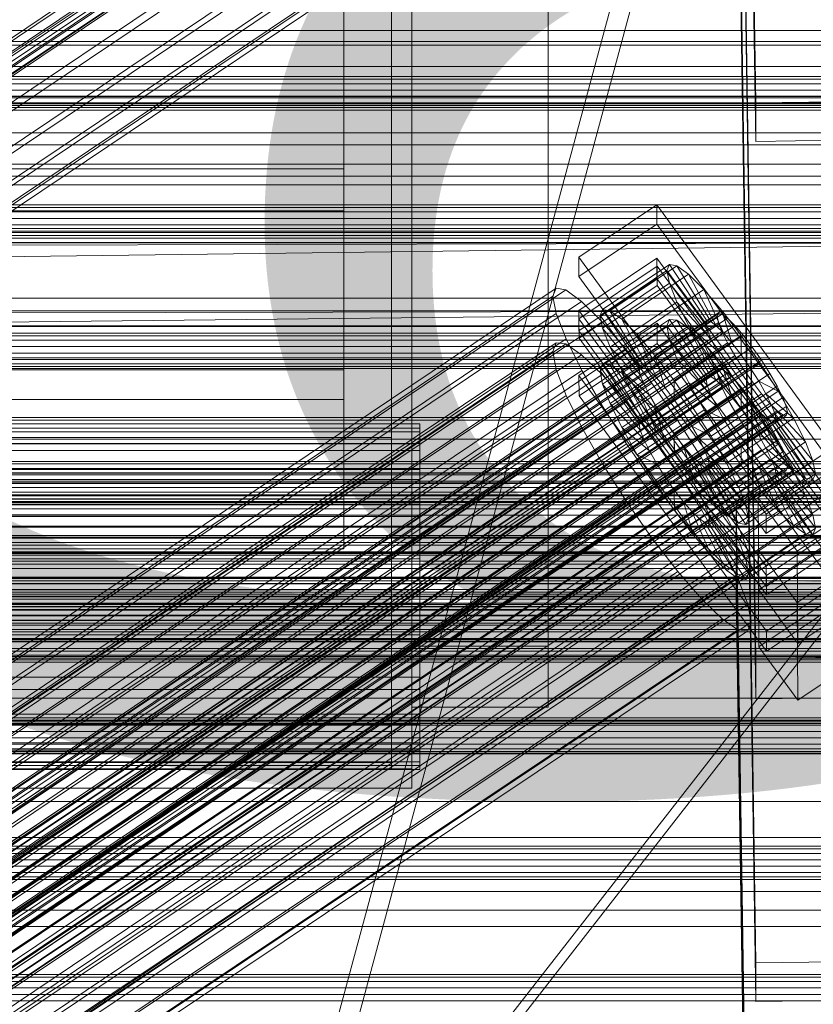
# Model space of a CAD drawing. Header units: millimetres. Extents: x -2233 to 65662, y -50530 to 6847.
# Tile 272 of 656: x 252 to 369, y -33327 to -33182. Entities that reach past the tile are written whole.
import ezdxf

# ---------------------------------------------------------------- set-up
doc = ezdxf.new("R2010")
doc.units = ezdxf.units.MM
for name, color, linetype, lineweight in [('COTAS_P', 1, 'Continuous', 0), ('frontal_briquetadora', 7, 'Continuous', 0), ('frontal_C01', 7, 'Continuous', 0), ('frontal_C02', 7, 'Continuous', 0), ('frontal_C03', 7, 'Continuous', 0), ('frontal_secador', 7, 'Continuous', 0)]:
    doc.layers.add(name, color=color, linetype=linetype, lineweight=lineweight)
doc.dimstyles.new('R19_100', dxfattribs={"dimtxt": 250, "dimasz": 150, "dimexe": 150, "dimexo": 80, "dimgap": 100, "dimtad": 1, "dimtih": 1, "dimtoh": 1, "dimdsep": 46, "dimcen": 0.09, "dimadec": 0, "dimazin": 0, "dimtfac": 1, "dimtdec": 4, "dimtofl": 0, "dimtmove": 0, "dimatfit": 3, "dimfxl": 1, "dimtolj": 1, "dimtzin": 0, "dimarcsym": 0})

# ---------------------------------------------------------------- blocks, each defined once
blk = doc.blocks.new('DIM_R32_40')
at = {"layer": 'COTAS_P'}
for p, q in [((-150, -32200), (550, -32200)), ((550, -32200), (505, -32350)), ((550, -34800), (550, -32200)), ((550, -32200), (595, -32350)), ((550, -34800), (505, -34650)), ((550, -34800), (595, -34650)), ((-150, -34800), (550, -34800))]:
    blk.add_line(p, q, dxfattribs=at)
blk.add_text('2600 P', height=250, rotation=90, dxfattribs=at).set_placement((450, -33500))

msp = doc.modelspace()

# ---------------------------------------------------------------- linework, layer by layer
at = {"layer": 'frontal_briquetadora'}
for p, q in [((207, -33670), (342, -33170)), ((210, -33670), (345, -33170))]:
    msp.add_line(p, q, dxfattribs=at)
at = {"layer": 'frontal_C01'}
for p, q in [((360.514, -33194.484), (357.646, -33000.108)), ((360.514, -33200.129), (357.646, -33005.754)), ((149.85, -33253.504), (363.648, -33109.816)), ((147.554, -33254.584), (361.352, -33110.896)), ((150.672, -33255.154), (364.471, -33111.466)), ((148.798, -33256.036), (362.596, -33112.348)), ((149.865, -33257.097), (363.664, -33113.408)), ((151.191, -33256.473), (364.989, -33112.785)), ((151.369, -33257.372), (365.168, -33113.683)), ((150.683, -33257.694), (364.482, -33114.006)), ((151.196, -33257.788), (364.995, -33114.1)), ((168.21, -33244.16), (352.519, -33120.291)), ((160.982, -33247.56), (345.291, -33123.691)), ((171.232, -33249.432), (355.541, -33125.563)), ((360.514, -33320.762), (357.646, -33126.386)), ((164.752, -33252.481), (349.061, -33128.612)), ((173.554, -33254.089), (357.863, -33130.219)), ((360.514, -33326.407), (357.646, -33132.031)), ((168.263, -33256.578), (352.572, -33132.708)), ((175.016, -33257.811), (359.326, -33133.942)), ((171.275, -33259.571), (355.584, -33135.702)), ((175.521, -33260.347), (359.83, -33136.477)), ((173.584, -33261.258), (357.893, -33137.388)), ((175.032, -33261.522), (359.341, -33137.653)), ((300, -33166.179), (300, -33204.143)), ((300, -33210.34), (300, -33173.768)), ((-425, -33189.122), (425, -33189.122)), ((378.512, -33194.239), (360.514, -33194.484)), ((360.514, -33194.484), (360.514, -33200.129)), ((360.514, -33200.129), (378.512, -33199.885)), ((425, -33200.634), (-425, -33200.634)), ((425, -33203.46), (-425, -33203.46)), ((300, -33204.143), (-300, -33204.143)), ((300, -33204.143), (300, -33233.648)), ((300, -33210.34), (-300, -33210.34)), ((300, -33238.029), (300, -33210.34)), ((334.501, -33217.151), (345.969, -33209.443)), ((345.969, -33209.443), (345.981, -33212.266)), ((345.969, -33209.443), (373.501, -33247.154)), ((345.981, -33212.266), (334.513, -33219.973)), ((373.513, -33249.977), (345.981, -33212.266)), ((-425, -33214.972), (425, -33214.972)), ((334.513, -33219.973), (334.501, -33217.151)), ((362.033, -33254.862), (334.501, -33217.151)), ((334.539, -33226.183), (346.008, -33218.475)), ((337.64, -33225.67), (347.47, -33219.064)), ((338.005, -33224.791), (347.835, -33218.184)), ((339.088, -33224.988), (348.918, -33218.382)), ((346.008, -33218.475), (346.02, -33221.298)), ((346.008, -33218.475), (373.539, -33256.187)), ((347.835, -33218.184), (347.47, -33219.064)), ((347.47, -33219.064), (353.205, -33226.92)), ((347.47, -33219.064), (347.847, -33220.96)), ((348.918, -33218.382), (347.835, -33218.184)), ((347.835, -33218.184), (353.378, -33226.504)), ((350.645, -33219.644), (348.918, -33218.382)), ((348.918, -33218.382), (353.892, -33226.597)), ((334.513, -33219.973), (362.045, -33257.684)), ((340.816, -33226.25), (350.645, -33219.644)), ((352.899, -33221.883), (350.645, -33219.644)), ((350.645, -33219.644), (354.71, -33227.195)), ((146.872, -33345.538), (331.181, -33221.668)), ((148.32, -33345.802), (332.629, -33221.933)), ((331.181, -33221.668), (330.692, -33222.844)), ((332.629, -33221.933), (331.181, -33221.668)), ((334.938, -33223.619), (332.629, -33221.933)), ((346.02, -33221.298), (334.551, -33229.005)), ((338.017, -33227.567), (347.847, -33220.96)), ((343.069, -33228.489), (352.899, -33221.883)), ((373.551, -33259.009), (346.02, -33221.298)), ((347.847, -33220.96), (353.384, -33227.819)), ((347.847, -33220.96), (348.941, -33223.745)), ((355.525, -33224.947), (352.899, -33221.883)), ((352.899, -33221.883), (355.777, -33228.256)), ((146.383, -33346.713), (330.692, -33222.844)), ((150.629, -33347.489), (334.938, -33223.619)), ((330.692, -33222.844), (331.197, -33225.379)), ((337.95, -33226.613), (334.938, -33223.619)), ((337.64, -33225.67), (338.005, -33224.791)), ((343.549, -33233.11), (338.005, -33224.791)), ((338.005, -33224.791), (339.088, -33224.988)), ((344.062, -33233.204), (339.088, -33224.988)), ((339.088, -33224.988), (340.816, -33226.25)), ((339.111, -33230.351), (348.941, -33223.745)), ((345.695, -33231.554), (355.525, -33224.947)), ((348.941, -33223.745), (353.902, -33229.138)), ((348.941, -33223.745), (350.678, -33227.228)), ((358.345, -33228.628), (355.525, -33224.947)), ((355.525, -33224.947), (357.021, -33229.707)), ((141.045, -33369.507), (354.844, -33225.819)), ((141.218, -33369.091), (355.017, -33225.403)), ((141.731, -33369.185), (355.53, -33225.496)), ((142.549, -33369.782), (356.348, -33226.094)), ((146.887, -33349.249), (331.197, -33225.379)), ((331.197, -33225.379), (332.659, -33229.102)), ((334.551, -33229.005), (334.539, -33226.183)), ((362.071, -33263.894), (334.539, -33226.183)), ((343.376, -33233.527), (337.64, -33225.67)), ((338.017, -33227.567), (337.64, -33225.67)), ((344.88, -33233.801), (340.816, -33226.25)), ((340.816, -33226.25), (343.069, -33228.489)), ((353.378, -33226.504), (343.549, -33233.11)), ((353.205, -33226.92), (353.378, -33226.504)), ((353.378, -33226.504), (353.892, -33226.597)), ((355.017, -33225.403), (354.844, -33225.819)), ((354.844, -33225.819), (355.022, -33226.717)), ((355.53, -33225.496), (355.017, -33225.403)), ((356.348, -33226.094), (355.53, -33225.496)), ((357.415, -33227.155), (356.348, -33226.094)), ((141.224, -33370.406), (355.022, -33226.717)), ((143.617, -33370.843), (357.415, -33227.155)), ((153.641, -33350.482), (337.95, -33226.613)), ((341.461, -33230.71), (337.95, -33226.613)), ((343.554, -33234.425), (338.017, -33227.567)), ((339.111, -33230.351), (338.017, -33227.567)), ((340.848, -33233.834), (350.678, -33227.228)), ((353.205, -33226.92), (343.376, -33233.527)), ((353.384, -33227.819), (343.554, -33234.425)), ((353.892, -33226.597), (344.062, -33233.204)), ((354.71, -33227.195), (344.88, -33233.801)), ((350.678, -33227.228), (354.725, -33230.787)), ((350.678, -33227.228), (352.938, -33231.172)), ((353.384, -33227.819), (353.205, -33226.92)), ((353.902, -33229.138), (353.384, -33227.819)), ((353.892, -33226.597), (354.71, -33227.195)), ((354.71, -33227.195), (355.777, -33228.256)), ((355.022, -33226.717), (355.541, -33228.037)), ((358.659, -33228.606), (357.415, -33227.155)), ((141.742, -33371.725), (355.541, -33228.037)), ((144.861, -33372.295), (358.659, -33228.606)), ((148.35, -33352.971), (332.659, -33229.102)), ((332.659, -33229.102), (334.981, -33233.758)), ((334.551, -33229.005), (362.083, -33266.717)), ((345.947, -33234.862), (343.069, -33228.489)), ((343.069, -33228.489), (345.695, -33231.554)), ((353.902, -33229.138), (344.073, -33235.744)), ((355.777, -33228.256), (345.947, -33234.862)), ((358.345, -33228.628), (348.515, -33235.235)), ((354.725, -33230.787), (353.902, -33229.138)), ((355.541, -33228.037), (356.363, -33229.686)), ((355.777, -33228.256), (357.021, -33229.707)), ((358.357, -33231.451), (358.345, -33228.628)), ((361.166, -33232.674), (358.345, -33228.628)), ((359.995, -33230.35), (358.659, -33228.606)), ((142.565, -33373.375), (356.363, -33229.686)), ((359.995, -33230.35), (146.196, -33374.038)), ((157.152, -33354.579), (341.461, -33230.71)), ((344.073, -33235.744), (339.111, -33230.351)), ((340.848, -33233.834), (339.111, -33230.351)), ((345.231, -33235.63), (341.461, -33230.71)), ((354.725, -33230.787), (344.895, -33237.394)), ((357.021, -33229.707), (347.191, -33236.314)), ((355.796, -33232.656), (354.725, -33230.787)), ((356.363, -33229.686), (357.434, -33231.554)), ((357.021, -33229.707), (358.357, -33231.451)), ((361.332, -33232.266), (359.995, -33230.35)), ((143.635, -33375.243), (357.434, -33231.554)), ((147.533, -33375.955), (361.332, -33232.266)), ((343.108, -33237.778), (352.938, -33231.172)), ((347.191, -33236.314), (345.695, -33231.554)), ((345.695, -33231.554), (348.515, -33235.235)), ((348.527, -33238.057), (358.357, -33231.451)), ((352.938, -33231.172), (355.796, -33232.656)), ((352.938, -33231.172), (355.569, -33235.308)), ((357.434, -33231.554), (358.68, -33233.514)), ((358.357, -33231.451), (359.693, -33233.367)), ((362.578, -33234.225), (361.332, -33232.266)), ((300, -33233.648), (-300, -33233.648)), ((144.881, -33377.202), (358.68, -33233.514)), ((150.672, -33357.627), (334.981, -33233.758)), ((300, -33233.648), (300, -33252.681)), ((334.981, -33233.758), (338.003, -33239.03)), ((343.549, -33233.11), (343.376, -33233.527)), ((343.376, -33233.527), (343.554, -33234.425)), ((344.062, -33233.204), (343.549, -33233.11)), ((344.88, -33233.801), (344.062, -33233.204)), ((355.796, -33232.656), (345.966, -33239.262)), ((359.693, -33233.367), (349.863, -33239.974)), ((351.336, -33239.281), (361.166, -33232.674)), ((357.042, -33234.615), (355.796, -33232.656)), ((358.68, -33233.514), (360.017, -33235.43)), ((361.166, -33232.674), (359.693, -33233.367)), ((359.693, -33233.367), (360.939, -33235.327)), ((363.797, -33236.81), (361.166, -33232.674)), ((148.779, -33377.914), (362.578, -33234.225)), ((344.895, -33237.394), (340.848, -33233.834)), ((343.108, -33237.778), (340.848, -33233.834)), ((343.554, -33234.425), (344.073, -33235.744)), ((345.947, -33234.862), (344.88, -33233.801)), ((347.191, -33236.314), (345.947, -33234.862)), ((357.042, -33234.615), (347.212, -33241.221)), ((355.569, -33235.308), (357.042, -33234.615)), ((358.378, -33236.531), (357.042, -33234.615)), ((363.648, -33236.094), (362.578, -33234.225)), ((146.218, -33379.119), (360.017, -33235.43)), ((149.85, -33379.782), (363.648, -33236.094)), ((345.231, -33235.63), (160.922, -33359.5)), ((344.073, -33235.744), (344.895, -33237.394)), ((349.002, -33241.039), (345.231, -33235.63)), ((345.739, -33241.914), (355.569, -33235.308)), ((348.527, -33238.057), (347.191, -33236.314)), ((348.515, -33235.235), (348.527, -33238.057)), ((348.515, -33235.235), (351.336, -33239.281)), ((358.378, -33236.531), (348.548, -33243.138)), ((360.939, -33235.327), (351.109, -33241.933)), ((355.569, -33235.308), (358.39, -33239.354)), ((358.39, -33239.354), (358.378, -33236.531)), ((359.714, -33238.275), (358.378, -33236.531)), ((360.017, -33235.43), (361.352, -33237.174)), ((363.797, -33236.81), (360.939, -33235.327)), ((360.939, -33235.327), (362.01, -33237.195)), ((364.471, -33237.743), (363.648, -33236.094)), ((300, -33238.029), (-300, -33238.029)), ((147.554, -33380.862), (361.352, -33237.174)), ((150.672, -33381.432), (364.471, -33237.743)), ((300, -33254.949), (300, -33238.029)), ((345.966, -33239.262), (343.108, -33237.778)), ((345.739, -33241.914), (343.108, -33237.778)), ((344.895, -33237.394), (345.966, -33239.262)), ((349.863, -33239.974), (348.527, -33238.057)), ((362.01, -33237.195), (352.18, -33243.801)), ((353.967, -33243.417), (363.797, -33236.81)), ((361.352, -33237.174), (362.596, -33238.625)), ((366.057, -33240.754), (362.01, -33237.195)), ((362.01, -33237.195), (362.833, -33238.844)), ((366.057, -33240.754), (363.797, -33236.81)), ((364.989, -33239.062), (364.471, -33237.743)), ((148.798, -33382.314), (362.596, -33238.625)), ((151.191, -33382.751), (364.989, -33239.062)), ((153.694, -33362.9), (338.003, -33239.03)), ((338.003, -33239.03), (341.52, -33244.56)), ((345.966, -33239.262), (347.212, -33241.221)), ((348.56, -33245.96), (358.39, -33239.354)), ((349.863, -33239.974), (351.336, -33239.281)), ((359.714, -33238.275), (349.884, -33244.881)), ((351.336, -33239.281), (353.967, -33243.417)), ((362.833, -33238.844), (353.003, -33245.451)), ((358.39, -33239.354), (361.21, -33243.035)), ((361.21, -33243.035), (359.714, -33238.275)), ((360.958, -33239.726), (359.714, -33238.275)), ((362.596, -33238.625), (363.664, -33239.686)), ((367.794, -33244.237), (362.833, -33238.844)), ((362.833, -33238.844), (363.351, -33240.163)), ((365.168, -33239.961), (364.989, -33239.062)), ((149.865, -33383.374), (363.664, -33239.686)), ((150.683, -33383.972), (364.482, -33240.284)), ((151.196, -33384.066), (364.995, -33240.377)), ((151.369, -33383.649), (365.168, -33239.961)), ((351.109, -33241.933), (349.863, -33239.974)), ((360.958, -33239.726), (351.128, -33246.333)), ((362.025, -33240.787), (352.196, -33247.393)), ((363.351, -33240.163), (353.521, -33246.77)), ((356.228, -33247.361), (366.057, -33240.754)), ((363.836, -33246.099), (360.958, -33239.726)), ((362.025, -33240.787), (360.958, -33239.726)), ((366.09, -33248.338), (362.025, -33240.787)), ((362.843, -33241.385), (362.025, -33240.787)), ((368.888, -33247.022), (363.351, -33240.163)), ((363.351, -33240.163), (363.53, -33241.062)), ((363.664, -33239.686), (364.482, -33240.284)), ((364.482, -33240.284), (364.995, -33240.377)), ((364.995, -33240.377), (365.168, -33239.961)), ((367.794, -33244.237), (366.057, -33240.754)), ((164.693, -33364.909), (349.002, -33241.039)), ((347.212, -33241.221), (345.739, -33241.914)), ((348.56, -33245.96), (345.739, -33241.914)), ((347.212, -33241.221), (348.548, -33243.138)), ((352.519, -33246.569), (349.002, -33241.039)), ((352.18, -33243.801), (351.109, -33241.933)), ((351.109, -33241.933), (353.967, -33243.417)), ((362.843, -33241.385), (353.014, -33247.991)), ((363.357, -33241.478), (353.527, -33248.085)), ((363.53, -33241.062), (353.7, -33247.668)), ((367.817, -33249.6), (362.843, -33241.385)), ((363.357, -33241.478), (362.843, -33241.385)), ((363.53, -33241.062), (363.357, -33241.478)), ((368.9, -33249.798), (363.357, -33241.478)), ((369.265, -33248.918), (363.53, -33241.062)), ((348.548, -33243.138), (348.56, -33245.96)), ((348.548, -33243.138), (349.884, -33244.881)), ((351.38, -33249.641), (361.21, -33243.035)), ((353.003, -33245.451), (352.18, -33243.801)), ((352.18, -33243.801), (356.228, -33247.361)), ((353.967, -33243.417), (356.228, -33247.361)), ((361.21, -33243.035), (363.836, -33246.099)), ((157.211, -33368.429), (341.52, -33244.56)), ((341.52, -33244.56), (345.291, -33249.969)), ((349.884, -33244.881), (351.38, -33249.641)), ((349.884, -33244.881), (351.128, -33246.333)), ((357.964, -33250.843), (367.794, -33244.237)), ((360.882, -33252.444), (372.35, -33244.736)), ((368.888, -33247.022), (367.794, -33244.237)), ((168.21, -33370.438), (352.519, -33246.569)), ((351.38, -33249.641), (348.56, -33245.96)), ((351.128, -33246.333), (354.006, -33252.705)), ((351.128, -33246.333), (352.196, -33247.393)), ((355.541, -33251.841), (352.519, -33246.569)), ((353.521, -33246.77), (353.003, -33245.451)), ((353.003, -33245.451), (357.964, -33250.843)), ((353.7, -33247.668), (353.521, -33246.77)), ((353.521, -33246.77), (359.058, -33253.628)), ((354.006, -33252.705), (363.836, -33246.099)), ((363.836, -33246.099), (366.09, -33248.338)), ((352.196, -33247.393), (356.26, -33254.945)), ((352.196, -33247.393), (353.014, -33247.991)), ((353.014, -33247.991), (357.987, -33256.206)), ((353.014, -33247.991), (353.527, -33248.085)), ((353.527, -33248.085), (353.7, -33247.668)), ((353.527, -33248.085), (359.07, -33256.404)), ((353.7, -33247.668), (359.436, -33255.525)), ((356.228, -33247.361), (357.964, -33250.843)), ((359.058, -33253.628), (368.888, -33247.022)), ((373.501, -33247.154), (362.033, -33254.862)), ((369.265, -33248.918), (368.888, -33247.022)), ((354.006, -33252.705), (351.38, -33249.641)), ((356.26, -33254.945), (366.09, -33248.338)), ((357.987, -33256.206), (367.817, -33249.6)), ((359.436, -33255.525), (369.265, -33248.918)), ((366.09, -33248.338), (367.817, -33249.6)), ((367.817, -33249.6), (368.9, -33249.798)), ((368.9, -33249.798), (369.265, -33248.918)), ((160.982, -33373.838), (345.291, -33249.969)), ((345.291, -33249.969), (349.061, -33254.889)), ((357.964, -33250.843), (359.058, -33253.628)), ((359.07, -33256.404), (368.9, -33249.798)), ((362.045, -33257.684), (373.513, -33249.977)), ((171.232, -33375.71), (355.541, -33251.841)), ((357.863, -33256.497), (355.541, -33251.841)), ((357.646, -33252.664), (375.644, -33252.419)), ((360.939, -33265.992), (360.882, -33252.444)), ((366.618, -33260.3), (360.882, -33252.444)), ((300, -33252.681), (-300, -33252.681)), ((300, -33252.681), (300, -33259.947)), ((356.26, -33254.945), (354.006, -33252.705)), ((357.646, -33258.309), (357.646, -33252.664)), ((360.514, -33447.039), (357.646, -33252.664)), ((359.058, -33253.628), (359.436, -33255.525)), ((378.086, -33252.593), (366.618, -33260.3)), ((300, -33254.949), (-300, -33254.949)), ((164.752, -33378.759), (349.061, -33254.889)), ((300, -33259.947), (300, -33254.949)), ((349.061, -33254.889), (352.572, -33258.986)), ((357.987, -33256.206), (356.26, -33254.945)), ((362.033, -33254.862), (362.045, -33257.684)), ((173.554, -33380.366), (357.863, -33256.497)), ((359.326, -33260.22), (357.863, -33256.497)), ((359.07, -33256.404), (357.987, -33256.206)), ((359.436, -33255.525), (359.07, -33256.404)), ((373.539, -33256.187), (362.071, -33263.894)), ((375.644, -33258.065), (357.646, -33258.309)), ((360.514, -33452.685), (357.646, -33258.309)), ((372.408, -33258.285), (360.939, -33265.992)), ((168.263, -33382.855), (352.572, -33258.986)), ((352.572, -33258.986), (355.584, -33261.98)), ((362.083, -33266.717), (373.551, -33259.009)), ((300, -33259.947), (-300, -33259.947)), ((175.016, -33384.089), (359.326, -33260.22)), ((359.83, -33262.755), (359.326, -33260.22)), ((366.618, -33260.3), (366.675, -33273.849)), ((171.275, -33385.849), (355.584, -33261.98)), ((355.584, -33261.98), (357.893, -33263.666)), ((173.584, -33387.535), (357.893, -33263.666)), ((175.032, -33387.8), (359.341, -33263.931)), ((175.521, -33386.624), (359.83, -33262.755)), ((357.893, -33263.666), (359.341, -33263.931)), ((359.341, -33263.931), (359.83, -33262.755)), ((362.071, -33263.894), (362.083, -33266.717)), ((360.939, -33265.992), (366.675, -33273.849)), ((366.675, -33273.849), (378.143, -33266.141)), ((-425, -33315.399), (425, -33315.399)), ((378.512, -33320.517), (360.514, -33320.762)), ((360.514, -33320.762), (360.514, -33326.407)), ((360.514, -33326.407), (378.512, -33326.163))]:
    msp.add_line(p, q, dxfattribs=at)
at = {"layer": 'frontal_C02'}
for p, q in [((360.514, -33276.038), (357.646, -33082.633)), ((360.514, -33282), (357.646, -33088.595)), ((307, -33244.514), (307, -33113.371)), ((310, -33113.371), (310, -33244.514)), ((310, -33274.241), (310, -33140.605)), ((330, -33274.241), (330, -33140.605)), ((310, -33149.546), (310, -33283.183)), ((330, -33283.183), (330, -33149.546)), ((307, -33161.099), (307, -33292.241)), ((310, -33161.099), (310, -33292.241)), ((310, -33295.105), (310, -33163.962)), ((450, -33194.595), (-450, -33194.595)), ((-450, -33206.517), (450, -33206.517)), ((334.501, -33224.963), (345.969, -33217.293)), ((345.969, -33217.293), (345.981, -33220.274)), ((345.969, -33217.293), (373.501, -33254.816)), ((345.981, -33220.274), (334.513, -33227.943)), ((373.513, -33257.796), (345.981, -33220.274)), ((334.513, -33227.943), (334.501, -33224.963)), ((362.033, -33262.485), (334.501, -33224.963)), ((338.005, -33232.841), (347.835, -33226.268)), ((339.088, -33232.959), (348.918, -33226.386)), ((347.835, -33226.268), (347.47, -33227.227)), ((348.918, -33226.386), (347.835, -33226.268)), ((347.835, -33226.268), (353.378, -33234.59)), ((350.645, -33227.573), (348.918, -33226.386)), ((348.918, -33226.386), (353.892, -33234.646)), ((334.513, -33227.943), (362.045, -33265.466)), ((334.539, -33234.5), (346.008, -33226.831)), ((337.64, -33233.801), (347.47, -33227.227)), ((340.816, -33234.147), (350.645, -33227.573)), ((346.008, -33226.831), (346.02, -33229.812)), ((346.008, -33226.831), (373.539, -33264.354)), ((347.47, -33227.227), (353.205, -33235.044)), ((347.47, -33227.227), (347.847, -33229.199)), ((352.899, -33229.749), (350.645, -33227.573)), ((350.645, -33227.573), (354.71, -33235.208)), ((338.017, -33235.773), (347.847, -33229.199)), ((347.847, -33229.199), (353.384, -33235.978)), ((347.847, -33229.199), (348.941, -33232.049)), ((146.872, -33352.961), (331.181, -33229.706)), ((148.32, -33353.118), (332.629, -33229.864)), ((331.181, -33229.706), (330.692, -33230.989)), ((332.629, -33229.864), (331.181, -33229.706)), ((334.938, -33231.451), (332.629, -33229.864)), ((346.02, -33229.812), (334.551, -33237.481)), ((343.069, -33236.323), (352.899, -33229.749)), ((373.551, -33267.334), (346.02, -33229.812)), ((355.525, -33232.766), (352.899, -33229.749)), ((352.899, -33229.749), (355.777, -33236.239)), ((146.383, -33354.244), (330.692, -33230.989)), ((150.629, -33354.706), (334.938, -33231.451)), ((330.692, -33230.989), (331.197, -33233.625)), ((337.95, -33234.361), (334.938, -33231.451)), ((339.111, -33238.622), (348.941, -33232.049)), ((348.941, -33232.049), (353.902, -33237.328)), ((348.941, -33232.049), (350.678, -33235.582)), ((141.218, -33376.47), (355.017, -33233.494)), ((141.731, -33376.525), (355.53, -33233.55)), ((146.887, -33356.88), (331.197, -33233.625)), ((331.197, -33233.625), (332.659, -33237.434)), ((337.64, -33233.801), (338.005, -33232.841)), ((343.549, -33241.163), (338.005, -33232.841)), ((338.005, -33232.841), (339.088, -33232.959)), ((344.062, -33241.219), (339.088, -33232.959)), ((339.088, -33232.959), (340.816, -33234.147)), ((345.695, -33239.339), (355.525, -33232.766)), ((355.017, -33233.494), (354.844, -33233.949)), ((355.53, -33233.55), (355.017, -33233.494)), ((358.345, -33236.417), (355.525, -33232.766)), ((355.525, -33232.766), (357.021, -33237.668)), ((356.348, -33234.113), (355.53, -33233.55)), ((141.045, -33376.924), (354.844, -33233.949)), ((141.224, -33377.858), (355.022, -33234.883)), ((142.549, -33377.088), (356.348, -33234.113)), ((143.617, -33378.119), (357.415, -33235.143)), ((153.641, -33357.615), (337.95, -33234.361)), ((334.551, -33237.481), (334.539, -33234.5)), ((362.071, -33272.023), (334.539, -33234.5)), ((343.376, -33241.618), (337.64, -33233.801)), ((338.017, -33235.773), (337.64, -33233.801)), ((341.461, -33238.393), (337.95, -33234.361)), ((344.88, -33241.782), (340.816, -33234.147)), ((340.816, -33234.147), (343.069, -33236.323)), ((353.205, -33235.044), (343.376, -33241.618)), ((353.378, -33234.59), (343.549, -33241.163)), ((353.892, -33234.646), (344.062, -33241.219)), ((354.71, -33235.208), (344.88, -33241.782)), ((353.205, -33235.044), (353.378, -33234.59)), ((353.384, -33235.978), (353.205, -33235.044)), ((353.378, -33234.59), (353.892, -33234.646)), ((353.892, -33234.646), (354.71, -33235.208)), ((354.71, -33235.208), (355.777, -33236.239)), ((354.844, -33233.949), (355.022, -33234.883)), ((355.022, -33234.883), (355.541, -33236.233)), ((357.415, -33235.143), (356.348, -33234.113)), ((358.659, -33236.572), (357.415, -33235.143)), ((141.742, -33379.208), (355.541, -33236.233)), ((144.861, -33379.548), (358.659, -33236.572)), ((343.554, -33242.552), (338.017, -33235.773)), ((339.111, -33238.622), (338.017, -33235.773)), ((340.848, -33242.155), (350.678, -33235.582)), ((345.947, -33242.813), (343.069, -33236.323)), ((343.069, -33236.323), (345.695, -33239.339)), ((353.384, -33235.978), (343.554, -33242.552)), ((355.777, -33236.239), (345.947, -33242.813)), ((358.345, -33236.417), (348.515, -33242.99)), ((350.678, -33235.582), (354.725, -33239.002)), ((350.678, -33235.582), (352.938, -33239.558)), ((353.902, -33237.328), (353.384, -33235.978)), ((355.541, -33236.233), (356.363, -33237.906)), ((355.777, -33236.239), (357.021, -33237.668)), ((358.357, -33239.397), (358.345, -33236.417)), ((361.166, -33240.454), (358.345, -33236.417)), ((359.995, -33238.302), (358.659, -33236.572)), ((142.565, -33380.882), (356.363, -33237.906)), ((148.35, -33360.689), (332.659, -33237.434)), ((332.659, -33237.434), (334.981, -33242.158)), ((334.551, -33237.481), (362.083, -33275.003)), ((353.902, -33237.328), (344.073, -33243.902)), ((357.021, -33237.668), (347.191, -33244.241)), ((354.725, -33239.002), (353.902, -33237.328)), ((356.363, -33237.906), (357.434, -33239.79)), ((357.021, -33237.668), (358.357, -33239.397)), ((359.995, -33238.302), (146.196, -33381.277)), ((157.152, -33361.648), (341.461, -33238.393)), ((344.073, -33243.902), (339.111, -33238.622)), ((340.848, -33242.155), (339.111, -33238.622)), ((345.231, -33243.274), (341.461, -33238.393)), ((354.725, -33239.002), (344.895, -33245.575)), ((347.191, -33244.241), (345.695, -33239.339)), ((345.695, -33239.339), (348.515, -33242.99)), ((348.527, -33245.971), (358.357, -33239.397)), ((355.796, -33240.885), (354.725, -33239.002)), ((358.357, -33239.397), (359.693, -33241.31)), ((361.332, -33240.214), (359.995, -33238.302)), ((143.635, -33382.765), (357.434, -33239.79)), ((147.533, -33383.189), (361.332, -33240.214)), ((343.108, -33246.131), (352.938, -33239.558)), ((355.796, -33240.885), (345.966, -33247.459)), ((351.336, -33247.028), (361.166, -33240.454)), ((352.938, -33239.558), (355.796, -33240.885)), ((352.938, -33239.558), (355.569, -33243.706)), ((357.042, -33242.85), (355.796, -33240.885)), ((357.434, -33239.79), (358.68, -33241.754)), ((361.166, -33240.454), (359.693, -33241.31)), ((363.797, -33244.602), (361.166, -33240.454)), ((362.578, -33242.179), (361.332, -33240.214)), ((-311.15, -33241.621), (311.15, -33241.621)), ((-311.15, -33242.218), (311.15, -33242.218)), ((144.881, -33384.73), (358.68, -33241.754)), ((148.779, -33385.154), (362.578, -33242.179)), ((150.672, -33365.412), (334.981, -33242.158)), ((311.15, -33242.218), (311.15, -33241.621)), ((311.15, -33241.621), (311.15, -33242.755)), ((311.15, -33244.503), (311.15, -33242.218)), ((334.981, -33242.158), (338.003, -33247.473)), ((344.895, -33245.575), (340.848, -33242.155)), ((343.108, -33246.131), (340.848, -33242.155)), ((343.549, -33241.163), (343.376, -33241.618)), ((343.376, -33241.618), (343.554, -33242.552)), ((344.062, -33241.219), (343.549, -33241.163)), ((344.88, -33241.782), (344.062, -33241.219)), ((345.947, -33242.813), (344.88, -33241.782)), ((359.693, -33241.31), (349.863, -33247.883)), ((358.68, -33241.754), (360.017, -33243.667)), ((359.693, -33241.31), (360.939, -33243.275)), ((363.648, -33244.062), (362.578, -33242.179)), ((-311.15, -33242.755), (311.15, -33242.755)), ((-307, -33243.62), (307, -33243.62)), ((146.218, -33386.642), (360.017, -33243.667)), ((345.231, -33243.274), (160.922, -33366.529)), ((307, -33243.62), (307, -33244.514)), ((307, -33291.347), (307, -33243.62)), ((311.15, -33242.755), (311.15, -33245.54)), ((343.554, -33242.552), (344.073, -33243.902)), ((349.002, -33248.671), (345.231, -33243.274)), ((345.739, -33250.279), (355.569, -33243.706)), ((347.191, -33244.241), (345.947, -33242.813)), ((357.042, -33242.85), (347.212, -33249.424)), ((348.515, -33242.99), (348.527, -33245.971)), ((348.515, -33242.99), (351.336, -33247.028)), ((360.939, -33243.275), (351.109, -33249.848)), ((355.569, -33243.706), (357.042, -33242.85)), ((355.569, -33243.706), (358.39, -33247.743)), ((358.378, -33244.762), (357.042, -33242.85)), ((360.017, -33243.667), (361.352, -33245.396)), ((363.797, -33244.602), (360.939, -33243.275)), ((360.939, -33243.275), (362.01, -33245.158)), ((-311.15, -33244.503), (311.15, -33244.503)), ((307, -33244.514), (-307, -33244.514)), ((149.85, -33387.038), (363.648, -33244.062)), ((310, -33244.514), (307, -33244.514)), ((307, -33244.514), (307, -33292.241)), ((310, -33292.241), (310, -33244.514)), ((311.15, -33248.321), (311.15, -33244.503)), ((344.073, -33243.902), (344.895, -33245.575)), ((348.527, -33245.971), (347.191, -33244.241)), ((358.378, -33244.762), (348.548, -33251.336)), ((362.01, -33245.158), (352.18, -33251.731)), ((353.967, -33251.175), (363.797, -33244.602)), ((358.39, -33247.743), (358.378, -33244.762)), ((359.714, -33246.492), (358.378, -33244.762)), ((366.057, -33248.578), (362.01, -33245.158)), ((362.01, -33245.158), (362.833, -33246.832)), ((364.471, -33245.736), (363.648, -33244.062)), ((366.057, -33248.578), (363.797, -33244.602)), ((-311.15, -33245.54), (311.15, -33245.54)), ((147.554, -33388.372), (361.352, -33245.396)), ((150.672, -33388.711), (364.471, -33245.736)), ((311.15, -33245.54), (311.15, -33249.788)), ((345.966, -33247.459), (343.108, -33246.131)), ((345.739, -33250.279), (343.108, -33246.131)), ((344.895, -33245.575), (345.966, -33247.459)), ((349.863, -33247.883), (348.527, -33245.971)), ((359.714, -33246.492), (349.884, -33253.065)), ((361.21, -33251.394), (359.714, -33246.492)), ((360.958, -33247.921), (359.714, -33246.492)), ((361.352, -33245.396), (362.596, -33246.825)), ((364.989, -33247.086), (364.471, -33245.736)), ((148.798, -33389.8), (362.596, -33246.825)), ((149.865, -33390.831), (363.664, -33247.856)), ((151.191, -33390.061), (364.989, -33247.086)), ((151.369, -33390.995), (365.168, -33248.02)), ((153.694, -33370.728), (338.003, -33247.473)), ((338.003, -33247.473), (341.52, -33253.018)), ((345.966, -33247.459), (347.212, -33249.424)), ((348.56, -33254.316), (358.39, -33247.743)), ((349.863, -33247.883), (351.336, -33247.028)), ((351.109, -33249.848), (349.863, -33247.883)), ((360.958, -33247.921), (351.128, -33254.494)), ((351.336, -33247.028), (353.967, -33251.175)), ((362.833, -33246.832), (353.003, -33253.405)), ((363.351, -33248.181), (353.521, -33254.755)), ((358.39, -33247.743), (361.21, -33251.394)), ((363.836, -33254.41), (360.958, -33247.921)), ((362.025, -33248.951), (360.958, -33247.921)), ((362.596, -33246.825), (363.664, -33247.856)), ((367.794, -33252.111), (362.833, -33246.832)), ((362.833, -33246.832), (363.351, -33248.181)), ((368.888, -33254.961), (363.351, -33248.181)), ((363.351, -33248.181), (363.53, -33249.115)), ((363.664, -33247.856), (364.482, -33248.418)), ((365.168, -33248.02), (364.989, -33247.086)), ((364.995, -33248.474), (365.168, -33248.02)), ((-311.15, -33248.321), (311.15, -33248.321)), ((150.683, -33391.394), (364.482, -33248.418)), ((151.196, -33391.45), (364.995, -33248.474)), ((164.693, -33371.926), (349.002, -33248.671)), ((311.15, -33253.412), (311.15, -33248.321)), ((347.212, -33249.424), (345.739, -33250.279)), ((347.212, -33249.424), (348.548, -33251.336)), ((352.519, -33254.216), (349.002, -33248.671)), ((362.025, -33248.951), (352.196, -33255.525)), ((362.843, -33249.514), (353.014, -33256.088)), ((363.357, -33249.57), (353.527, -33256.143)), ((363.53, -33249.115), (353.7, -33255.689)), ((356.228, -33255.152), (366.057, -33248.578)), ((366.09, -33256.587), (362.025, -33248.951)), ((362.843, -33249.514), (362.025, -33248.951)), ((367.817, -33257.774), (362.843, -33249.514)), ((363.357, -33249.57), (362.843, -33249.514)), ((363.53, -33249.115), (363.357, -33249.57)), ((368.9, -33257.892), (363.357, -33249.57)), ((369.265, -33256.933), (363.53, -33249.115)), ((364.482, -33248.418), (364.995, -33248.474)), ((367.794, -33252.111), (366.057, -33248.578)), ((-311.15, -33249.788), (311.15, -33249.788)), ((311.15, -33249.788), (311.15, -33255.209)), ((348.56, -33254.316), (345.739, -33250.279)), ((352.18, -33251.731), (351.109, -33249.848)), ((351.109, -33249.848), (353.967, -33251.175)), ((348.548, -33251.336), (348.56, -33254.316)), ((348.548, -33251.336), (349.884, -33253.065)), ((351.38, -33257.968), (361.21, -33251.394)), ((353.003, -33253.405), (352.18, -33251.731)), ((352.18, -33251.731), (356.228, -33255.152)), ((353.967, -33251.175), (356.228, -33255.152)), ((357.964, -33258.685), (367.794, -33252.111)), ((360.882, -33260.028), (372.35, -33252.358)), ((361.21, -33251.394), (363.836, -33254.41)), ((368.888, -33254.961), (367.794, -33252.111)), ((-311.15, -33253.412), (311.15, -33253.412)), ((157.211, -33376.273), (341.52, -33253.018)), ((311.15, -33259.43), (311.15, -33253.412)), ((341.52, -33253.018), (345.291, -33258.415)), ((349.884, -33253.065), (351.38, -33257.968)), ((349.884, -33253.065), (351.128, -33254.494)), ((353.521, -33254.755), (353.003, -33253.405)), ((353.003, -33253.405), (357.964, -33258.685)), ((-311.15, -33255.209), (311.15, -33255.209)), ((168.21, -33377.471), (352.519, -33254.216)), ((311.15, -33255.209), (311.15, -33261.434)), ((351.38, -33257.968), (348.56, -33254.316)), ((351.128, -33254.494), (354.006, -33260.984)), ((351.128, -33254.494), (352.196, -33255.525)), ((355.541, -33259.532), (352.519, -33254.216)), ((353.7, -33255.689), (353.521, -33254.755)), ((353.521, -33254.755), (359.058, -33261.534)), ((354.006, -33260.984), (363.836, -33254.41)), ((356.228, -33255.152), (357.964, -33258.685)), ((359.058, -33261.534), (368.888, -33254.961)), ((373.501, -33254.816), (362.033, -33262.485)), ((363.836, -33254.41), (366.09, -33256.587)), ((369.265, -33256.933), (368.888, -33254.961)), ((352.196, -33255.525), (356.26, -33263.16)), ((352.196, -33255.525), (353.014, -33256.088)), ((353.014, -33256.088), (357.987, -33264.348)), ((353.014, -33256.088), (353.527, -33256.143)), ((353.527, -33256.143), (353.7, -33255.689)), ((353.527, -33256.143), (359.07, -33264.466)), ((353.7, -33255.689), (359.436, -33263.506)), ((356.26, -33263.16), (366.09, -33256.587)), ((366.09, -33256.587), (367.817, -33257.774)), ((-440, -33258.008), (440, -33258.008)), ((-440, -33258.219), (440, -33258.219)), ((354.006, -33260.984), (351.38, -33257.968)), ((357.987, -33264.348), (367.817, -33257.774)), ((359.07, -33264.466), (368.9, -33257.892)), ((359.436, -33263.506), (369.265, -33256.933)), ((362.045, -33265.466), (373.513, -33257.796)), ((367.817, -33257.774), (368.9, -33257.892)), ((368.9, -33257.892), (369.265, -33256.933)), ((-440, -33258.409), (440, -33258.409)), ((-440, -33259.029), (440, -33259.029)), ((-440, -33259.396), (440, -33259.396)), ((311.15, -33259.43), (-311.15, -33259.43)), ((160.982, -33381.67), (345.291, -33258.415)), ((171.232, -33382.786), (355.541, -33259.532)), ((311.15, -33265.963), (311.15, -33259.43)), ((345.291, -33258.415), (349.061, -33263.296)), ((357.863, -33264.255), (355.541, -33259.532)), ((357.964, -33258.685), (359.058, -33261.534)), ((-440, -33260.382), (440, -33260.382)), ((-440, -33260.901), (440, -33260.901)), ((356.26, -33263.16), (354.006, -33260.984)), ((357.646, -33260.487), (375.644, -33260.244)), ((357.646, -33266.448), (357.646, -33260.487)), ((360.514, -33453.892), (357.646, -33260.487)), ((360.939, -33274.334), (360.882, -33260.028)), ((366.618, -33267.845), (360.882, -33260.028)), ((378.086, -33260.176), (366.618, -33267.845)), ((-440, -33262.186), (440, -33262.186)), ((-311.15, -33261.434), (311.15, -33261.434)), ((311.15, -33261.434), (311.15, -33268.038)), ((359.058, -33261.534), (359.436, -33263.506)), ((362.033, -33262.485), (362.045, -33265.466)), ((-440, -33262.822), (440, -33262.822)), ((164.752, -33386.551), (349.061, -33263.296)), ((349.061, -33263.296), (352.572, -33267.329)), ((357.987, -33264.348), (356.26, -33263.16)), ((359.436, -33263.506), (359.07, -33264.466)), ((440, -33264.318), (-440, -33264.318)), ((-440, -33265.028), (440, -33265.028)), ((173.554, -33387.509), (357.863, -33264.255)), ((359.326, -33268.064), (357.863, -33264.255)), ((359.07, -33264.466), (357.987, -33264.348)), ((373.539, -33264.354), (362.071, -33272.023)), ((-440, -33266.633), (440, -33266.633)), ((-311.15, -33265.963), (311.15, -33265.963)), ((311.15, -33272.567), (311.15, -33265.963)), ((375.644, -33266.205), (357.646, -33266.448)), ((360.514, -33459.853), (357.646, -33266.448)), ((372.408, -33266.665), (360.939, -33274.334)), ((-440, -33267.368), (440, -33267.368)), ((-311.15, -33268.038), (311.15, -33268.038)), ((168.263, -33390.583), (352.572, -33267.329)), ((175.016, -33391.319), (359.326, -33268.064)), ((311.15, -33268.038), (311.15, -33274.571)), ((352.572, -33267.329), (355.584, -33270.238)), ((359.83, -33270.7), (359.326, -33268.064)), ((362.083, -33275.003), (373.551, -33267.334)), ((366.618, -33267.845), (366.675, -33282.151)), ((-440, -33268.973), (440, -33268.973)), ((-440, -33269.683), (440, -33269.683)), ((-440, -33271.178), (440, -33271.178)), ((-425, -33270.442), (425, -33270.442)), ((171.275, -33393.492), (355.584, -33270.238)), ((175.521, -33393.955), (359.83, -33270.7)), ((355.584, -33270.238), (357.893, -33271.825)), ((359.341, -33271.983), (359.83, -33270.7)), ((-440, -33271.815), (440, -33271.815)), ((-311.15, -33272.567), (311.15, -33272.567)), ((173.584, -33395.08), (357.893, -33271.825)), ((175.032, -33395.238), (359.341, -33271.983)), ((311.15, -33278.791), (311.15, -33272.567)), ((357.893, -33271.825), (359.341, -33271.983)), ((362.071, -33272.023), (362.083, -33275.003)), ((-440, -33273.099), (440, -33273.099)), ((-440, -33273.619), (440, -33273.619)), ((330, -33274.241), (310, -33274.241)), ((310, -33274.241), (310, -33283.183)), ((330, -33283.183), (330, -33274.241)), ((-440, -33274.604), (440, -33274.604)), ((-440, -33274.972), (440, -33274.972)), ((-440, -33275.591), (440, -33275.591)), ((-311.15, -33274.571), (311.15, -33274.571)), ((311.15, -33274.571), (311.15, -33280.588)), ((360.939, -33274.334), (366.675, -33282.151)), ((366.675, -33282.151), (378.143, -33274.482)), ((-440, -33275.781), (440, -33275.781)), ((-440, -33275.993), (440, -33275.993)), ((378.512, -33275.795), (360.514, -33276.038)), ((360.514, -33276.038), (360.514, -33282)), ((-311.15, -33278.791), (311.15, -33278.791)), ((311.15, -33284.212), (311.15, -33278.791)), ((-311.15, -33280.588), (311.15, -33280.588)), ((311.15, -33280.588), (311.15, -33285.679)), ((425, -33281.896), (-425, -33281.896)), ((360.514, -33282), (378.512, -33281.756)), ((-311.15, -33284.212), (311.15, -33284.212)), ((310, -33283.183), (330, -33283.183)), ((311.15, -33288.46), (311.15, -33284.212)), ((425, -33285.583), (-425, -33285.583)), ((-311.15, -33285.679), (311.15, -33285.679)), ((311.15, -33285.679), (311.15, -33289.498)), ((-311.15, -33288.46), (311.15, -33288.46)), ((311.15, -33291.246), (311.15, -33288.46)), ((-311.15, -33289.498), (311.15, -33289.498)), ((311.15, -33289.498), (311.15, -33291.783)), ((-311.15, -33291.246), (311.15, -33291.246)), ((307, -33291.347), (-307, -33291.347)), ((307, -33292.241), (307, -33291.347)), ((311.15, -33292.379), (311.15, -33291.246)), ((-311.15, -33291.783), (311.15, -33291.783)), ((-311.15, -33292.379), (311.15, -33292.379)), ((310, -33292.241), (-310, -33292.241)), ((-307, -33292.241), (307, -33292.241)), ((307, -33292.241), (310, -33292.241)), ((310, -33295.105), (310, -33292.241)), ((311.15, -33291.783), (311.15, -33292.379)), ((-310, -33295.105), (310, -33295.105)), ((-425, -33297.037), (425, -33297.037))]:
    msp.add_line(p, q, dxfattribs=at)
at = {"layer": 'frontal_C03'}
for p, q in [((1250, -33190.61), (-1250, -33190.61)), ((1250, -33190.996), (-1250, -33190.996)), ((1250, -33191.662), (-1250, -33191.662)), ((-1250, -33192.595), (1250, -33192.595)), ((1250, -33193.536), (-1250, -33193.536)), ((1250, -33194.469), (-1250, -33194.469)), ((1250, -33195.135), (-1250, -33195.135)), ((1250, -33195.521), (-1250, -33195.521)), ((1250, -33209.444), (-1250, -33209.444)), ((1250, -33209.83), (-1250, -33209.83)), ((1250, -33210.496), (-1250, -33210.496)), ((-1250, -33211.429), (1250, -33211.429)), ((1250, -33212.37), (-1250, -33212.37)), ((1250, -33213.303), (-1250, -33213.303)), ((1250, -33213.969), (-1250, -33213.969)), ((1250, -33214.355), (-1250, -33214.355)), ((1250, -33227.209), (-1250, -33227.209)), ((1250, -33227.295), (-1250, -33227.295)), ((1250, -33228.278), (-1250, -33228.278)), ((1250, -33228.664), (-1250, -33228.664)), ((1250, -33229.33), (-1250, -33229.33)), ((-1250, -33230.262), (1250, -33230.262)), ((1250, -33231.204), (-1250, -33231.204)), ((1250, -33231.908), (-1250, -33231.908)), ((1250, -33232.137), (-1250, -33232.137)), ((1250, -33232.152), (-1250, -33232.152)), ((1250, -33232.802), (-1250, -33232.802)), ((1250, -33233.189), (-1250, -33233.189)), ((1250, -33240.675), (-1250, -33240.675)), ((1250, -33241.042), (-1250, -33241.042)), ((1250, -33247.112), (-1250, -33247.112)), ((1250, -33247.498), (-1250, -33247.498)), ((1250, -33248.164), (-1250, -33248.164)), ((1496, -33248.815), (-1496, -33248.815)), ((1496, -33248.842), (-1496, -33248.842)), ((-1250, -33249.096), (1250, -33249.096)), ((1496, -33250.284), (-1496, -33250.284)), ((1496, -33250.36), (-1496, -33250.36)), ((1250, -33250.038), (-1250, -33250.038)), ((1250, -33250.97), (-1250, -33250.97)), ((1250, -33251.636), (-1250, -33251.636)), ((1250, -33252.022), (-1250, -33252.022)), ((1250, -33252.178), (-1250, -33252.178)), ((1496, -33253.024), (-1496, -33253.024)), ((1496, -33253.138), (-1496, -33253.138)), ((-1250, -33252.61), (1250, -33252.61)), ((1496, -33256.618), (-1496, -33256.618)), ((-1496, -33256.753), (1496, -33256.753)), ((1496, -33260.52), (-1496, -33260.52)), ((1496, -33260.655), (-1496, -33260.655)), ((1496, -33264.135), (-1496, -33264.135)), ((1496, -33264.249), (-1496, -33264.249)), ((1250, -33264.663), (-1250, -33264.663)), ((1250, -33265.095), (-1250, -33265.095)), ((1496, -33266.913), (-1496, -33266.913)), ((1496, -33266.989), (-1496, -33266.989)), ((1250, -33265.946), (-1250, -33265.946)), ((1250, -33266.332), (-1250, -33266.332)), ((1250, -33266.998), (-1250, -33266.998)), ((1496, -33268.431), (-1496, -33268.431)), ((1496, -33268.457), (-1496, -33268.457)), ((-1250, -33267.93), (1250, -33267.93)), ((1250, -33268.872), (-1250, -33268.872)), ((1250, -33269.804), (-1250, -33269.804)), ((1250, -33270.47), (-1250, -33270.47)), ((1250, -33270.856), (-1250, -33270.856)), ((1250, -33276.231), (-1250, -33276.231)), ((1250, -33276.597), (-1250, -33276.597)), ((1250, -33284.78), (-1250, -33284.78)), ((1250, -33285.12), (-1250, -33285.12)), ((1250, -33285.166), (-1250, -33285.166)), ((1250, -33285.365), (-1250, -33285.365)), ((1250, -33285.832), (-1250, -33285.832)), ((-1250, -33286.764), (1250, -33286.764)), ((1250, -33287.706), (-1250, -33287.706)), ((1250, -33288.638), (-1250, -33288.638)), ((1250, -33289.304), (-1250, -33289.304)), ((1250, -33289.69), (-1250, -33289.69)), ((1250, -33289.978), (-1250, -33289.978)), ((1250, -33290.064), (-1250, -33290.064)), ((1250, -33303.614), (-1250, -33303.614)), ((1250, -33304), (-1250, -33304)), ((1250, -33304.666), (-1250, -33304.666)), ((-1250, -33305.598), (1250, -33305.598)), ((1250, -33306.54), (-1250, -33306.54)), ((1250, -33307.472), (-1250, -33307.472)), ((1250, -33308.138), (-1250, -33308.138)), ((1250, -33308.524), (-1250, -33308.524)), ((1250, -33322.448), (-1250, -33322.448)), ((1250, -33322.834), (-1250, -33322.834)), ((1250, -33323.5), (-1250, -33323.5)), ((-1250, -33324.432), (1250, -33324.432)), ((1250, -33325.374), (-1250, -33325.374)), ((1250, -33326.306), (-1250, -33326.306))]:
    msp.add_line(p, q, dxfattribs=at)
at = {"layer": 'frontal_secador'}
for p, q in [((1250, -33183.856), (-1250, -33183.856)), ((1250, -33185.455), (-1250, -33185.455)), ((1250, -33186), (-1250, -33186)), ((1360, -33193.5), (-1360, -33193.5)), ((1250, -33193.75), (-1250, -33193.75)), ((1360, -33194.863), (-1360, -33194.863)), ((1360, -33198.859), (-1360, -33198.859)), ((1360, -33205.216), (-1360, -33205.216)), ((1360, -33213.5), (-1360, -33213.5)), ((1250, -33212.924), (-1250, -33212.924)), ((413, -33215), (-433.02, -33225.78)), ((413, -33215), (-431.48, -34297.08)), ((413, -33215), (-424.22, -33216.98)), ((413, -33215), (-417.18, -33215.22)), ((-413, -33215), (413, -33215)), ((1360, -33223.147), (-1360, -33223.147)), ((407, -33225), (-423.38, -33233.82)), ((407, -33225), (-422.12, -34288.52)), ((407, -33225), (-416.18, -33226.62)), ((407, -33225), (-410.42, -33225.18)), ((-407, -33225), (407, -33225)), ((-1360, -33233.5), (1360, -33233.5)), ((-1250, -33233.5), (1250, -33233.5)), ((1360, -33243.853), (-1360, -33243.853)), ((-1400, -33250), (1400, -33250)), ((-1250, -33250), (1250, -33250)), ((1360, -33253.5), (-1360, -33253.5)), ((1250, -33254.076), (-1250, -33254.076)), ((-1250, -33255), (1250, -33255)), ((1360, -33261.784), (-1360, -33261.784)), ((1360, -33268.141), (-1360, -33268.141)), ((1360, -33272.137), (-1360, -33272.137)), ((1360, -33273.5), (-1360, -33273.5)), ((1250, -33273.25), (-1250, -33273.25)), ((1250, -33289.715), (-1250, -33289.715)), ((1250, -33302.349), (-1250, -33302.349)), ((1250, -33310.291), (-1250, -33310.291)), ((1250, -33313), (-1250, -33313))]:
    msp.add_line(p, q, dxfattribs=at)

# ---------------------------------------------------------------- dimensions: what is measured, and where the dimension line sits
at = {"layer": 'COTAS_P'}
dim = msp.add_aligned_dim(p1=(-150, -34800), p2=(-150, -32200), distance=-700, text='<> P', dimstyle='R19_100', dxfattribs=at)
dim.commit()
dim.dimension.update_dxf_attribs({"geometry": 'DIM_R32_40', "text_midpoint": (550, -33500)})

doc.saveas('drawing.dxf')
